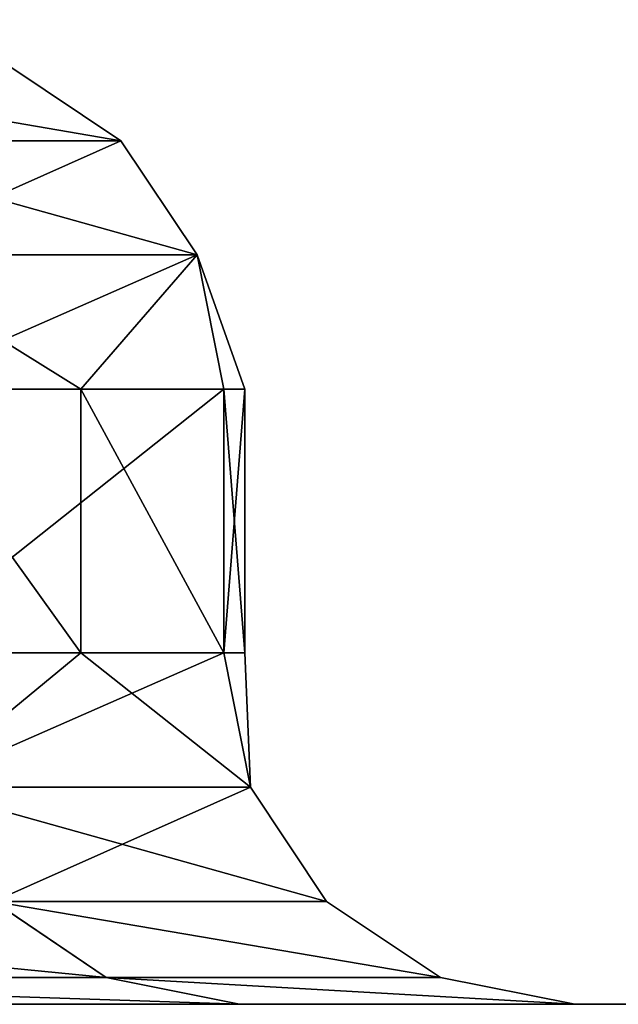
# Model space of a CAD drawing. Extents: x 0.04 to 8.7, y -7.15 to 0.
# Tile 459 of 464: x 8.46 to 8.53, y -1.89 to -1.78. Entities that reach past the tile are written whole.
import ezdxf

# ---------------------------------------------------------------- set-up
doc = ezdxf.new("R2010")
doc.units = 0
doc.header["$MEASUREMENT"] = 0
doc.layers.get('0').update_dxf_attribs({"linetype": 'CONTINUOUS'})

# ---------------------------------------------------------------- blocks, each defined once
blk = doc.blocks.new('ACE_M_STL')
at = {"color": 0}
for p, q in [((8.45925, -1.78449, 0.1946), (8.47201, -1.79303, 0.19521)), ((8.45925, -1.78449, 0.1946), (8.47201, -1.79303, 0.19521)), ((8.45925, -1.78449, -0.1946), (8.47201, -1.79303, -0.19521)), ((8.45925, -1.78449, -0.1946), (8.47201, -1.79303, -0.19521)), ((8.47201, -1.79303, 0.19521), (8.4349, -1.79303, 0.58387)), ((8.47201, -1.79303, 0.19521), (8.4349, -1.79303, 0.58387)), ((8.4349, -1.79303, -0.58387), (8.47201, -1.79303, -0.19521)), ((8.4349, -1.79303, -0.58387), (8.47201, -1.79303, -0.19521)), ((8.47201, -1.79303, 0.19521), (8.48054, -1.8058, 0.19562)), ((8.47201, -1.79303, 0.19521), (8.48054, -1.8058, 0.19562)), ((8.47201, -1.79303, -0.19521), (8.47201, -1.79303, 0.19521)), ((8.47201, -1.79303, -0.19521), (8.48054, -1.8058, -0.19562)), ((8.47201, -1.79303, -0.19521), (8.47201, -1.79303, 0.19521)), ((8.47201, -1.79303, -0.19521), (8.48054, -1.8058, -0.19562)), ((8.48054, -1.8058, 0.19562), (8.44335, -1.8058, 0.58508)), ((8.44335, -1.8058, -0.58508), (8.48054, -1.8058, -0.19562)), ((8.44335, -1.8058, -0.58508), (8.48054, -1.8058, -0.19562)), ((8.44335, -1.8058, 0.58508), (8.46753, -1.82087, 0.41181)), ((8.48054, -1.8058, 0.19562), (8.44335, -1.8058, 0.58508)), ((8.44335, -1.8058, 0.58508), (8.46753, -1.82087, 0.41181)), ((8.48054, -1.8058, 0.19562), (8.46753, -1.82087, 0.41181)), ((8.48054, -1.8058, 0.19562), (8.46753, -1.82087, 0.41181)), ((8.48054, -1.8058, -0.19562), (8.48054, -1.8058, 0.19562)), ((8.48353, -1.82087, -0.19576), (8.48054, -1.8058, -0.19562)), ((8.48353, -1.82087, -0.19576), (8.48054, -1.8058, -0.19562)), ((8.48589, -1.82087, -0.13747), (8.48054, -1.8058, -0.19562)), ((8.48589, -1.82087, -0.13747), (8.48054, -1.8058, -0.19562)), ((8.48589, -1.82087, -0.13747), (8.48054, -1.8058, 0.19562)), ((8.48054, -1.8058, -0.19562), (8.48054, -1.8058, 0.19562)), ((8.48589, -1.82087, -0.13747), (8.48054, -1.8058, 0.19562)), ((8.48353, -1.82087, 0.19576), (8.48054, -1.8058, 0.19562)), ((8.48353, -1.82087, 0.19576), (8.48054, -1.8058, 0.19562)), ((8.44631, -1.82087, 0.58551), (8.46753, -1.82087, 0.41181)), ((8.48353, -1.82087, -0.19576), (8.44631, -1.82087, -0.58551)), ((8.48353, -1.82087, -0.19576), (8.44631, -1.82087, -0.58551)), ((8.44631, -1.82087, 0.58551), (8.46753, -1.82087, 0.41181)), ((8.46753, -1.82087, 0.41181), (8.46753, -1.85039, 0.41181)), ((8.46753, -1.82087, 0.41181), (8.46753, -1.85039, 0.41181)), ((8.46753, -1.82087, 0.41181), (8.48353, -1.82087, 0.19576)), ((8.46753, -1.82087, 0.41181), (8.48353, -1.82087, 0.19576)), ((8.48353, -1.82087, 0.19576), (8.48353, -1.85039, 0.19576)), ((8.48353, -1.82087, 0.19576), (8.48353, -1.85039, 0.19576)), ((8.48353, -1.82087, 0.19576), (8.48589, -1.82087, -0.13747)), ((8.48589, -1.82087, -0.13747), (8.48353, -1.82087, -0.19576)), ((8.48353, -1.82087, -0.19576), (8.48353, -1.85039, -0.19576)), ((8.48353, -1.82087, -0.19576), (8.48353, -1.85039, -0.19576)), ((8.48589, -1.82087, -0.13747), (8.48353, -1.82087, -0.19576)), ((8.48353, -1.82087, 0.19576), (8.48589, -1.82087, -0.13747)), ((8.48589, -1.82087, -0.13747), (8.48589, -1.85039, -0.13747)), ((8.48589, -1.82087, -0.13747), (8.48589, -1.85039, -0.13747)), ((8.46753, -1.85039, 0.41181), (8.44631, -1.85039, 0.58551)), ((8.44631, -1.85039, -0.58551), (8.48353, -1.85039, -0.19576)), ((8.46753, -1.85039, 0.41181), (8.44631, -1.85039, 0.58551)), ((8.44631, -1.85039, -0.58551), (8.48353, -1.85039, -0.19576)), ((8.46753, -1.85039, 0.41181), (8.44928, -1.86546, 0.58593)), ((8.46753, -1.85039, 0.41181), (8.44928, -1.86546, 0.58593)), ((8.48353, -1.85039, 0.19576), (8.46753, -1.85039, 0.41181)), ((8.46753, -1.85039, 0.41181), (8.48652, -1.86546, 0.1959)), ((8.46753, -1.85039, 0.41181), (8.48652, -1.86546, 0.1959)), ((8.48353, -1.85039, 0.19576), (8.46753, -1.85039, 0.41181)), ((8.48589, -1.85039, -0.13747), (8.48353, -1.85039, 0.19576)), ((8.48353, -1.85039, -0.19576), (8.48589, -1.85039, -0.13747)), ((8.48353, -1.85039, 0.19576), (8.48652, -1.86546, 0.1959)), ((8.48353, -1.85039, 0.19576), (8.48652, -1.86546, 0.1959)), ((8.48589, -1.85039, -0.13747), (8.48353, -1.85039, 0.19576)), ((8.48353, -1.85039, -0.19576), (8.48589, -1.85039, -0.13747)), ((8.48353, -1.85039, -0.19576), (8.48652, -1.86546, -0.1959)), ((8.48353, -1.85039, -0.19576), (8.48652, -1.86546, -0.1959)), ((8.48589, -1.85039, -0.13747), (8.48652, -1.86546, -0.1959)), ((8.48652, -1.86546, 0.1959), (8.48589, -1.85039, -0.13747)), ((8.48652, -1.86546, 0.1959), (8.48589, -1.85039, -0.13747)), ((8.48589, -1.85039, -0.13747), (8.48652, -1.86546, -0.1959)), ((8.48652, -1.86546, 0.1959), (8.44928, -1.86546, 0.58593)), ((8.44928, -1.86546, -0.58593), (8.48652, -1.86546, -0.1959)), ((8.44928, -1.86546, -0.58593), (8.48652, -1.86546, -0.1959)), ((8.48652, -1.86546, 0.1959), (8.44928, -1.86546, 0.58593)), ((8.48652, -1.86546, -0.1959), (8.48652, -1.86546, 0.1959)), ((8.49505, -1.87823, -0.19631), (8.48652, -1.86546, -0.1959)), ((8.49505, -1.87823, 0.19631), (8.48652, -1.86546, 0.1959)), ((8.48652, -1.86546, -0.1959), (8.48652, -1.86546, 0.1959)), ((8.49505, -1.87823, -0.19631), (8.48652, -1.86546, -0.1959)), ((8.49505, -1.87823, 0.19631), (8.48652, -1.86546, 0.1959)), ((8.45773, -1.87823, -0.58715), (8.49505, -1.87823, -0.19631)), ((8.49505, -1.87823, 0.19631), (8.45773, -1.87823, 0.58715)), ((8.47037, -1.88677, -0.58897), (8.45773, -1.87823, -0.58715)), ((8.45773, -1.87823, -0.58715), (8.49505, -1.87823, -0.19631)), ((8.47037, -1.88677, -0.58897), (8.45773, -1.87823, -0.58715)), ((8.47037, -1.88677, 0.58897), (8.45773, -1.87823, 0.58715)), ((8.49505, -1.87823, 0.19631), (8.45773, -1.87823, 0.58715)), ((8.47037, -1.88677, 0.58897), (8.45773, -1.87823, 0.58715)), ((8.49505, -1.87823, -0.19631), (8.49505, -1.87823, 0.19631)), ((8.50781, -1.88677, -0.19692), (8.49505, -1.87823, -0.19631)), ((8.50781, -1.88677, 0.19692), (8.49505, -1.87823, 0.19631)), ((8.49505, -1.87823, -0.19631), (8.49505, -1.87823, 0.19631)), ((8.50781, -1.88677, -0.19692), (8.49505, -1.87823, -0.19631)), ((8.50781, -1.88677, 0.19692), (8.49505, -1.87823, 0.19631)), ((8.39584, -1.88677, -0.97568), (8.47037, -1.88677, -0.58897)), ((8.47037, -1.88677, 0.58897), (8.39584, -1.88677, 0.97568)), ((8.39584, -1.88677, -0.97568), (8.47037, -1.88677, -0.58897)), ((8.47037, -1.88677, 0.58897), (8.39584, -1.88677, 0.97568)), ((8.47037, -1.88677, -0.58897), (8.50781, -1.88677, -0.19692)), ((8.50781, -1.88677, 0.19692), (8.47037, -1.88677, 0.58897)), ((8.48528, -1.88976, -0.59111), (8.47037, -1.88677, -0.58897)), ((8.47037, -1.88677, -0.58897), (8.50781, -1.88677, -0.19692)), ((8.48528, -1.88976, -0.59111), (8.47037, -1.88677, -0.58897)), ((8.48528, -1.88976, 0.59111), (8.47037, -1.88677, 0.58897)), ((8.50781, -1.88677, 0.19692), (8.47037, -1.88677, 0.58897)), ((8.48528, -1.88976, 0.59111), (8.47037, -1.88677, 0.58897)), ((8.50781, -1.88677, -0.19692), (8.50781, -1.88677, 0.19692)), ((8.52285, -1.88976, -0.19763), (8.50781, -1.88677, -0.19692)), ((8.52285, -1.88976, 0.19763), (8.50781, -1.88677, 0.19692)), ((8.50781, -1.88677, -0.19692), (8.50781, -1.88677, 0.19692)), ((8.52285, -1.88976, -0.19763), (8.50781, -1.88677, -0.19692)), ((8.52285, -1.88976, 0.19763), (8.50781, -1.88677, 0.19692)), ((8.37507, -1.88976, -1.65729), (8.55716, -1.88976, -1.12087)), ((8.55716, -1.88976, 1.12087), (8.37507, -1.88976, 1.65729)), ((8.55716, -1.88976, 1.12087), (8.37507, -1.88976, 1.65729)), ((8.37507, -1.88976, -1.65729), (8.55716, -1.88976, -1.12087)), ((8.41048, -1.88976, 0.97923), (8.48528, -1.88976, 0.59111)), ((8.48528, -1.88976, -0.59111), (8.41048, -1.88976, -0.97923)), ((8.48528, -1.88976, -0.59111), (8.41048, -1.88976, -0.97923)), ((8.41048, -1.88976, 0.97923), (8.48528, -1.88976, 0.59111)), ((8.48528, -1.88976, 0.59111), (8.52285, -1.88976, 0.19763)), ((8.52285, -1.88976, -0.19763), (8.48528, -1.88976, -0.59111)), ((8.52285, -1.88976, -0.19763), (8.48528, -1.88976, -0.59111)), ((8.48528, -1.88976, 0.59111), (8.52285, -1.88976, 0.19763)), ((8.52285, -1.88976, 0.19763), (8.52285, -1.88976, -0.19763)), ((8.52285, -1.88976, 0.19763), (8.52285, -1.88976, -0.19763))]:
    blk.add_line(p, q, dxfattribs=at)
mesh = blk.add_polyface(dxfattribs=at)
corners = [(8.55716, 0, 1.12087), (8.37507, -1.88976, 1.65729), (8.55716, -1.88976, 1.12087), (8.37507, 0, 1.65729)]
mesh.append_faces([[corners[k] for k in face] for face in [(0, 1, 2), (1, 0, 3)]], dxfattribs={"vtx0": -1, "color": 0})
mesh = blk.add_polyface(dxfattribs=at)
corners = [(8.37507, 0, -1.65729), (8.55716, -1.88976, -1.12087), (8.37507, -1.88976, -1.65729), (8.55716, 0, -1.12087)]
mesh.append_faces([[corners[k] for k in face] for face in [(0, 1, 2), (1, 0, 3)]], dxfattribs={"vtx0": -1, "color": 0})
mesh = blk.add_polyface(dxfattribs=at)
corners = [(8.47201, -1.79303, 0.19521), (8.42226, -1.78449, 0.58205), (8.45925, -1.78449, 0.1946), (8.4349, -1.79303, 0.58387)]
mesh.append_faces([[corners[k] for k in face] for face in [(0, 1, 2), (1, 0, 3)]], dxfattribs={"vtx0": -1, "color": 0})
mesh = blk.add_polyface(dxfattribs=at)
corners = [(8.47201, -1.79303, -0.19521), (8.42226, -1.78449, -0.58205), (8.4349, -1.79303, -0.58387), (8.45925, -1.78449, -0.1946)]
mesh.append_faces([[corners[k] for k in face] for face in [(0, 1, 2), (1, 0, 3)]], dxfattribs={"vtx0": -1, "color": 0})
mesh = blk.add_polyface(dxfattribs=at)
corners = [(8.47201, -1.79303, 0.19521), (8.45925, -1.78449, -0.1946), (8.47201, -1.79303, -0.19521), (8.45925, -1.78449, 0.1946)]
mesh.append_faces([[corners[k] for k in face] for face in [(0, 1, 2), (1, 0, 3)]], dxfattribs={"vtx0": -1, "color": 0})
mesh = blk.add_polyface(dxfattribs=at)
corners = [(8.4349, -1.79303, 0.58387), (8.48054, -1.8058, 0.19562), (8.44335, -1.8058, 0.58508), (8.47201, -1.79303, 0.19521)]
mesh.append_faces([[corners[k] for k in face] for face in [(0, 1, 2), (1, 0, 3)]], dxfattribs={"vtx0": -1, "color": 0})
mesh = blk.add_polyface(dxfattribs=at)
corners = [(8.47201, -1.79303, -0.19521), (8.44335, -1.8058, -0.58508), (8.48054, -1.8058, -0.19562), (8.4349, -1.79303, -0.58387)]
mesh.append_faces([[corners[k] for k in face] for face in [(0, 1, 2), (1, 0, 3)]], dxfattribs={"vtx0": -1, "color": 0})
mesh = blk.add_polyface(dxfattribs=at)
corners = [(8.47201, -1.79303, 0.19521), (8.48054, -1.8058, -0.19562), (8.48054, -1.8058, 0.19562), (8.47201, -1.79303, -0.19521)]
mesh.append_faces([[corners[k] for k in face] for face in [(0, 1, 2), (1, 0, 3)]], dxfattribs={"vtx0": -1, "color": 0})
mesh = blk.add_polyface(dxfattribs=at)
corners = [(8.48054, -1.8058, -0.19562), (8.44631, -1.82087, -0.58551), (8.48353, -1.82087, -0.19576), (8.44335, -1.8058, -0.58508)]
mesh.append_faces([[corners[k] for k in face] for face in [(0, 1, 2), (1, 0, 3)]], dxfattribs={"vtx0": -1, "color": 0})
mesh = blk.add_polyface(dxfattribs=at)
corners = [(8.44335, -1.8058, 0.58508), (8.46753, -1.82087, 0.41181), (8.44631, -1.82087, 0.58551)]
mesh.append_faces([[corners[k] for k in face] for face in [(0, 1, 2)]], dxfattribs={"color": 0})
mesh = blk.add_polyface(dxfattribs=at)
corners = [(8.48054, -1.8058, 0.19562), (8.46753, -1.82087, 0.41181), (8.44335, -1.8058, 0.58508)]
mesh.append_faces([[corners[k] for k in face] for face in [(0, 1, 2)]], dxfattribs={"color": 0})
mesh = blk.add_polyface(dxfattribs=at)
corners = [(8.48054, -1.8058, 0.19562), (8.48353, -1.82087, 0.19576), (8.46753, -1.82087, 0.41181)]
mesh.append_faces([[corners[k] for k in face] for face in [(0, 1, 2)]], dxfattribs={"color": 0})
mesh = blk.add_polyface(dxfattribs=at)
corners = [(8.48054, -1.8058, -0.19562), (8.48353, -1.82087, -0.19576), (8.48589, -1.82087, -0.13747)]
mesh.append_faces([[corners[k] for k in face] for face in [(0, 1, 2)]], dxfattribs={"color": 0})
mesh = blk.add_polyface(dxfattribs=at)
corners = [(8.48054, -1.8058, -0.19562), (8.48589, -1.82087, -0.13747), (8.48054, -1.8058, 0.19562)]
mesh.append_faces([[corners[k] for k in face] for face in [(0, 1, 2)]], dxfattribs={"color": 0})
mesh = blk.add_polyface(dxfattribs=at)
corners = [(8.48054, -1.8058, 0.19562), (8.48589, -1.82087, -0.13747), (8.48353, -1.82087, 0.19576)]
mesh.append_faces([[corners[k] for k in face] for face in [(0, 1, 2)]], dxfattribs={"color": 0})
mesh = blk.add_polyface(dxfattribs=at)
corners = [(8.44631, -1.82087, 0.58551), (8.46753, -1.85039, 0.41181), (8.44631, -1.85039, 0.58551), (8.46753, -1.82087, 0.41181)]
mesh.append_faces([[corners[k] for k in face] for face in [(0, 1, 2), (1, 0, 3)]], dxfattribs={"vtx0": -1, "color": 0})
mesh = blk.add_polyface(dxfattribs=at)
corners = [(8.48353, -1.82087, -0.19576), (8.44631, -1.85039, -0.58551), (8.48353, -1.85039, -0.19576), (8.44631, -1.82087, -0.58551)]
mesh.append_faces([[corners[k] for k in face] for face in [(0, 1, 2), (1, 0, 3)]], dxfattribs={"vtx0": -1, "color": 0})
mesh = blk.add_polyface(dxfattribs=at)
corners = [(8.46753, -1.82087, 0.41181), (8.48353, -1.85039, 0.19576), (8.46753, -1.85039, 0.41181), (8.48353, -1.82087, 0.19576)]
mesh.append_faces([[corners[k] for k in face] for face in [(0, 1, 2), (1, 0, 3)]], dxfattribs={"vtx0": -1, "color": 0})
mesh = blk.add_polyface(dxfattribs=at)
corners = [(8.48353, -1.82087, 0.19576), (8.48589, -1.85039, -0.13747), (8.48353, -1.85039, 0.19576), (8.48589, -1.82087, -0.13747)]
mesh.append_faces([[corners[k] for k in face] for face in [(0, 1, 2), (1, 0, 3)]], dxfattribs={"vtx0": -1, "color": 0})
mesh = blk.add_polyface(dxfattribs=at)
corners = [(8.48589, -1.82087, -0.13747), (8.48353, -1.85039, -0.19576), (8.48589, -1.85039, -0.13747), (8.48353, -1.82087, -0.19576)]
mesh.append_faces([[corners[k] for k in face] for face in [(0, 1, 2), (1, 0, 3)]], dxfattribs={"vtx0": -1, "color": 0})
mesh = blk.add_polyface(dxfattribs=at)
corners = [(8.46753, -1.85039, 0.41181), (8.44928, -1.86546, 0.58593), (8.44631, -1.85039, 0.58551)]
mesh.append_faces([[corners[k] for k in face] for face in [(0, 1, 2)]], dxfattribs={"color": 0})
mesh = blk.add_polyface(dxfattribs=at)
corners = [(8.48353, -1.85039, -0.19576), (8.44928, -1.86546, -0.58593), (8.48652, -1.86546, -0.1959), (8.44631, -1.85039, -0.58551)]
mesh.append_faces([[corners[k] for k in face] for face in [(0, 1, 2), (1, 0, 3)]], dxfattribs={"vtx0": -1, "color": 0})
mesh = blk.add_polyface(dxfattribs=at)
corners = [(8.46753, -1.85039, 0.41181), (8.48652, -1.86546, 0.1959), (8.44928, -1.86546, 0.58593)]
mesh.append_faces([[corners[k] for k in face] for face in [(0, 1, 2)]], dxfattribs={"color": 0})
mesh = blk.add_polyface(dxfattribs=at)
corners = [(8.48353, -1.85039, 0.19576), (8.48652, -1.86546, 0.1959), (8.46753, -1.85039, 0.41181)]
mesh.append_faces([[corners[k] for k in face] for face in [(0, 1, 2)]], dxfattribs={"color": 0})
mesh = blk.add_polyface(dxfattribs=at)
corners = [(8.48589, -1.85039, -0.13747), (8.48652, -1.86546, 0.1959), (8.48353, -1.85039, 0.19576)]
mesh.append_faces([[corners[k] for k in face] for face in [(0, 1, 2)]], dxfattribs={"color": 0})
mesh = blk.add_polyface(dxfattribs=at)
corners = [(8.48353, -1.85039, -0.19576), (8.48652, -1.86546, -0.1959), (8.48589, -1.85039, -0.13747)]
mesh.append_faces([[corners[k] for k in face] for face in [(0, 1, 2)]], dxfattribs={"color": 0})
mesh = blk.add_polyface(dxfattribs=at)
corners = [(8.48589, -1.85039, -0.13747), (8.48652, -1.86546, -0.1959), (8.48652, -1.86546, 0.1959)]
mesh.append_faces([[corners[k] for k in face] for face in [(0, 1, 2)]], dxfattribs={"color": 0})
mesh = blk.add_polyface(dxfattribs=at)
corners = [(8.48652, -1.86546, -0.1959), (8.45773, -1.87823, -0.58715), (8.49505, -1.87823, -0.19631), (8.44928, -1.86546, -0.58593)]
mesh.append_faces([[corners[k] for k in face] for face in [(0, 1, 2), (1, 0, 3)]], dxfattribs={"vtx0": -1, "color": 0})
mesh = blk.add_polyface(dxfattribs=at)
corners = [(8.44928, -1.86546, 0.58593), (8.49505, -1.87823, 0.19631), (8.45773, -1.87823, 0.58715), (8.48652, -1.86546, 0.1959)]
mesh.append_faces([[corners[k] for k in face] for face in [(0, 1, 2), (1, 0, 3)]], dxfattribs={"vtx0": -1, "color": 0})
mesh = blk.add_polyface(dxfattribs=at)
corners = [(8.48652, -1.86546, 0.1959), (8.49505, -1.87823, -0.19631), (8.49505, -1.87823, 0.19631), (8.48652, -1.86546, -0.1959)]
mesh.append_faces([[corners[k] for k in face] for face in [(0, 1, 2), (1, 0, 3)]], dxfattribs={"vtx0": -1, "color": 0})
mesh = blk.add_polyface(dxfattribs=at)
corners = [(8.47037, -1.88677, -0.58897), (8.38342, -1.87823, -0.97267), (8.39584, -1.88677, -0.97568), (8.45773, -1.87823, -0.58715)]
mesh.append_faces([[corners[k] for k in face] for face in [(0, 1, 2), (1, 0, 3)]], dxfattribs={"vtx0": -1, "color": 0})
mesh = blk.add_polyface(dxfattribs=at)
corners = [(8.47037, -1.88677, 0.58897), (8.38342, -1.87823, 0.97267), (8.45773, -1.87823, 0.58715), (8.39584, -1.88677, 0.97568)]
mesh.append_faces([[corners[k] for k in face] for face in [(0, 1, 2), (1, 0, 3)]], dxfattribs={"vtx0": -1, "color": 0})
mesh = blk.add_polyface(dxfattribs=at)
corners = [(8.50781, -1.88677, -0.19692), (8.45773, -1.87823, -0.58715), (8.47037, -1.88677, -0.58897), (8.49505, -1.87823, -0.19631)]
mesh.append_faces([[corners[k] for k in face] for face in [(0, 1, 2), (1, 0, 3)]], dxfattribs={"vtx0": -1, "color": 0})
mesh = blk.add_polyface(dxfattribs=at)
corners = [(8.50781, -1.88677, 0.19692), (8.45773, -1.87823, 0.58715), (8.49505, -1.87823, 0.19631), (8.47037, -1.88677, 0.58897)]
mesh.append_faces([[corners[k] for k in face] for face in [(0, 1, 2), (1, 0, 3)]], dxfattribs={"vtx0": -1, "color": 0})
mesh = blk.add_polyface(dxfattribs=at)
corners = [(8.50781, -1.88677, 0.19692), (8.49505, -1.87823, -0.19631), (8.50781, -1.88677, -0.19692), (8.49505, -1.87823, 0.19631)]
mesh.append_faces([[corners[k] for k in face] for face in [(0, 1, 2), (1, 0, 3)]], dxfattribs={"vtx0": -1, "color": 0})
mesh = blk.add_polyface(dxfattribs=at)
corners = [(8.48528, -1.88976, -0.59111), (8.39584, -1.88677, -0.97568), (8.41048, -1.88976, -0.97923), (8.47037, -1.88677, -0.58897)]
mesh.append_faces([[corners[k] for k in face] for face in [(0, 1, 2), (1, 0, 3)]], dxfattribs={"vtx0": -1, "color": 0})
mesh = blk.add_polyface(dxfattribs=at)
corners = [(8.48528, -1.88976, 0.59111), (8.39584, -1.88677, 0.97568), (8.47037, -1.88677, 0.58897), (8.41048, -1.88976, 0.97923)]
mesh.append_faces([[corners[k] for k in face] for face in [(0, 1, 2), (1, 0, 3)]], dxfattribs={"vtx0": -1, "color": 0})
mesh = blk.add_polyface(dxfattribs=at)
corners = [(8.52285, -1.88976, -0.19763), (8.47037, -1.88677, -0.58897), (8.48528, -1.88976, -0.59111), (8.50781, -1.88677, -0.19692)]
mesh.append_faces([[corners[k] for k in face] for face in [(0, 1, 2), (1, 0, 3)]], dxfattribs={"vtx0": -1, "color": 0})
mesh = blk.add_polyface(dxfattribs=at)
corners = [(8.52285, -1.88976, 0.19763), (8.47037, -1.88677, 0.58897), (8.50781, -1.88677, 0.19692), (8.48528, -1.88976, 0.59111)]
mesh.append_faces([[corners[k] for k in face] for face in [(0, 1, 2), (1, 0, 3)]], dxfattribs={"vtx0": -1, "color": 0})
mesh = blk.add_polyface(dxfattribs=at)
corners = [(8.52285, -1.88976, 0.19763), (8.50781, -1.88677, -0.19692), (8.52285, -1.88976, -0.19763), (8.50781, -1.88677, 0.19692)]
mesh.append_faces([[corners[k] for k in face] for face in [(0, 1, 2), (1, 0, 3)]], dxfattribs={"vtx0": -1, "color": 0})
mesh = blk.add_polyface(dxfattribs=at)
corners = [(4.93929, -1.88976, -4.29366), (3.80874, -1.88976, -4.29366), (4.37402, -1.88976, -4.33071), (5.49489, -1.88976, -4.18314), (3.25315, -1.88976, -4.18314), (4.37402, -1.88976, -4.15354), (4.76884, -1.88976, -4.13474), (6.03131, -1.88976, -4.00105), (5.16008, -1.88976, -4.07848), (5.5442, -1.88976, -3.9853), (6.53937, -1.88976, -3.7505), (5.91773, -1.88976, -3.85602), (6.27728, -1.88976, -3.69182), (7.01038, -1.88976, -3.43578), (6.61959, -1.88976, -3.49418), (6.94157, -1.88976, -3.26491), (7.43629, -1.88976, -3.06227), (7.24029, -1.88976, -3.00606), (7.8098, -1.88976, -2.63637), (7.51305, -1.88976, -2.71999), (7.75739, -1.88976, -2.40929), (8.12452, -1.88976, -2.16535), (7.97109, -1.88976, -2.07677), (8.37507, -1.88976, -1.65729), (8.15221, -1.88976, -1.72544), (8.29912, -1.88976, -1.35849), (8.55716, -1.88976, -1.12087), (8.41048, -1.88976, -0.97923), (8.66767, -1.88976, -0.56527), (8.48528, -1.88976, -0.59111), (8.52285, -1.88976, -0.19763), (8.70472, -1.88976), (8.52285, -1.88976, 0.19763), (8.66767, -1.88976, 0.56527), (8.48528, -1.88976, 0.59111), (8.55716, -1.88976, 1.12087), (8.41048, -1.88976, 0.97923), (8.29912, -1.88976, 1.35849), (8.37507, -1.88976, 1.65729), (8.15221, -1.88976, 1.72544), (8.12452, -1.88976, 2.16535), (7.97109, -1.88976, 2.07677), (7.75739, -1.88976, 2.40929), (7.8098, -1.88976, 2.63637), (7.51305, -1.88976, 2.71999), (7.43629, -1.88976, 3.06227), (7.24029, -1.88976, 3.00606), (6.94157, -1.88976, 3.26491), (7.01038, -1.88976, 3.43578), (6.61959, -1.88976, 3.49418), (6.53937, -1.88976, 3.7505), (6.27728, -1.88976, 3.69182), (5.91773, -1.88976, 3.85602), (6.03131, -1.88976, 4.00105), (5.5442, -1.88976, 3.9853), (5.16008, -1.88976, 4.07848), (5.49489, -1.88976, 4.18314), (4.76884, -1.88976, 4.13474), (4.37402, -1.88976, 4.15354), (3.9792, -1.88976, -4.13474), (2.71673, -1.88976, -4.00105), (3.58795, -1.88976, -4.07848), (3.20383, -1.88976, -3.9853), (2.20866, -1.88976, -3.7505), (2.8303, -1.88976, -3.85602), (2.47075, -1.88976, -3.69182), (1.73765, -1.88976, -3.43578), (2.12844, -1.88976, -3.49418), (1.80647, -1.88976, -3.26491), (1.31174, -1.88976, -3.06227), (1.50774, -1.88976, -3.00606), (0.93823, -1.88976, -2.63637), (1.23498, -1.88976, -2.71999), (0.99064, -1.88976, -2.40929), (0.62351, -1.88976, -2.16535), (0.77694, -1.88976, -2.07677), (0.37296, -1.88976, -1.65729), (0.59582, -1.88976, -1.72544), (0.44891, -1.88976, -1.35849), (0.19087, -1.88976, -1.12087), (0.33755, -1.88976, -0.97923), (0.08036, -1.88976, -0.56527), (0.26275, -1.88976, -0.59111), (0.22518, -1.88976, -0.19763), (0.04331, -1.88976), (0.22518, -1.88976, 0.19763), (0.08036, -1.88976, 0.56527), (0.26275, -1.88976, 0.59111), (0.19087, -1.88976, 1.12087), (0.33755, -1.88976, 0.97923), (0.44891, -1.88976, 1.35849), (0.37296, -1.88976, 1.65729), (0.59582, -1.88976, 1.72544), (0.62351, -1.88976, 2.16535), (0.77694, -1.88976, 2.07677), (0.99064, -1.88976, 2.40929), (0.93823, -1.88976, 2.63637), (1.23498, -1.88976, 2.71999), (1.31174, -1.88976, 3.06227), (1.50774, -1.88976, 3.00606), (1.80647, -1.88976, 3.26491), (1.73765, -1.88976, 3.43578), (2.12844, -1.88976, 3.49418), (2.20866, -1.88976, 3.7505), (2.47075, -1.88976, 3.69182), (2.8303, -1.88976, 3.85602), (2.71673, -1.88976, 4.00105), (3.20383, -1.88976, 3.9853), (3.58795, -1.88976, 4.07848), (3.25315, -1.88976, 4.18314), (3.9792, -1.88976, 4.13474), (4.93929, -1.88976, 4.29366), (3.80874, -1.88976, 4.29366), (4.37402, -1.88976, 4.33071)]
mesh.append_faces([[corners[k] for k in face] for face in [(0, 1, 2), (112, 111, 113)]], dxfattribs={"vtx0": -1, "color": 0})
mesh.append_faces([[corners[k] for k in face] for face in [(1, 3, 4), (5, 3, 6), (6, 7, 8), (8, 7, 9), (9, 10, 11), (11, 10, 12), (12, 13, 14), (14, 13, 15), (15, 16, 17), (17, 18, 19), (19, 18, 20), (20, 21, 22), (22, 23, 24), (24, 23, 25), (25, 26, 27), (27, 28, 29), (29, 28, 30), (30, 31, 32), (32, 33, 34), (34, 35, 36), (36, 35, 37), (37, 38, 39), (39, 40, 41), (41, 40, 42), (42, 43, 44), (44, 45, 46), (46, 45, 47), (47, 48, 49), (49, 50, 51), (51, 50, 52), (52, 53, 54), (54, 53, 55), (55, 56, 57), (57, 56, 58), (4, 59, 60), (59, 4, 5), (60, 62, 63), (63, 65, 66), (66, 68, 69), (69, 70, 71), (71, 73, 74), (74, 75, 76), (76, 78, 79), (79, 80, 81), (81, 83, 84), (84, 85, 86), (86, 87, 88), (88, 90, 91), (91, 92, 93), (93, 95, 96), (96, 97, 98), (98, 100, 101), (101, 102, 103), (103, 105, 106), (106, 108, 109), (109, 111, 112)]], dxfattribs={"vtx0": -1, "vtx1": -1, "color": 0})
mesh.append_faces([[corners[k] for k in face] for face in [(4, 3, 5), (109, 58, 56)]], dxfattribs={"vtx0": -1, "vtx1": -1, "vtx2": -1, "color": 0})
mesh.append_faces([[corners[k] for k in face] for face in [(1, 0, 3), (6, 3, 7), (9, 7, 10), (12, 10, 13), (15, 13, 16), (17, 16, 18), (20, 18, 21), (22, 21, 23), (25, 23, 26), (27, 26, 28), (30, 28, 31), (32, 31, 33), (34, 33, 35), (37, 35, 38), (39, 38, 40), (42, 40, 43), (44, 43, 45), (47, 45, 48), (49, 48, 50), (52, 50, 53), (55, 53, 56), (60, 59, 61), (60, 61, 62), (63, 62, 64), (63, 64, 65), (66, 65, 67), (66, 67, 68), (69, 68, 70), (71, 70, 72), (71, 72, 73), (74, 73, 75), (76, 75, 77), (76, 77, 78), (79, 78, 80), (81, 80, 82), (81, 82, 83), (84, 83, 85), (86, 85, 87), (88, 87, 89), (88, 89, 90), (91, 90, 92), (93, 92, 94), (93, 94, 95), (96, 95, 97), (98, 97, 99), (98, 99, 100), (101, 100, 102), (103, 102, 104), (103, 104, 105), (106, 105, 107), (106, 107, 108), (109, 108, 110), (109, 110, 58), (109, 56, 111)]], dxfattribs={"vtx0": -1, "vtx2": -1, "color": 0})

msp = doc.modelspace()

# ---------------------------------------------------------------- block references
at = {"color": 0}
msp.add_blockref('ACE_M_STL', (0, 0), dxfattribs=at)

doc.saveas('drawing.dxf')
